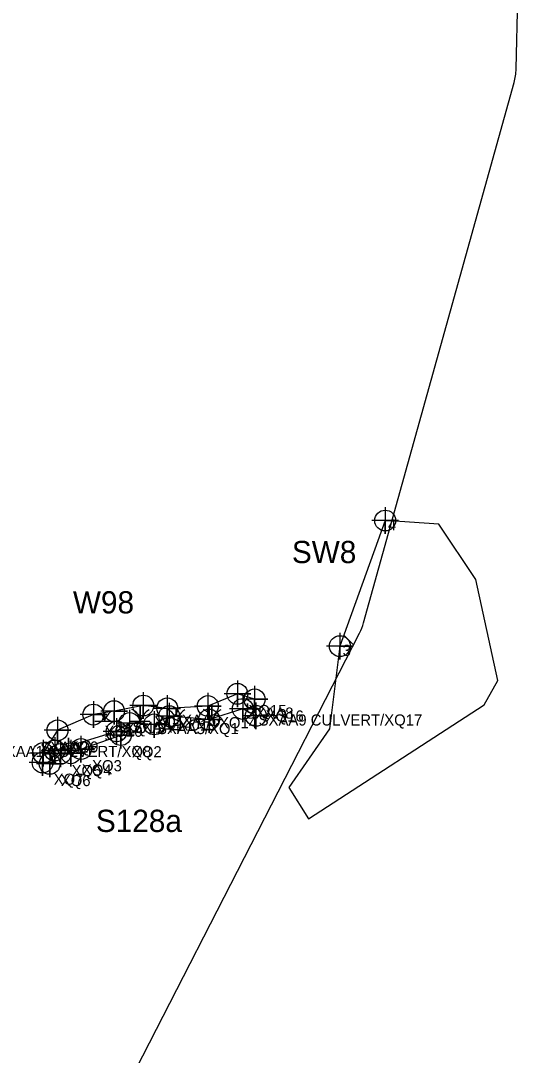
# Model space of a CAD drawing. Extents: x 1253697 to 1278588, y 912189 to 981699.
# Drawn here: x 1268946 to 1269398, y 967144 to 968074 of the extents above; entities that cross this region are included whole.
import ezdxf

# ---------------------------------------------------------------- set-up
doc = ezdxf.new("R2010")
doc.units = 0
for name, color, linetype in [('Default', 7, 'Continuous'), ('Exist Environmental Wetland Boundary', 7, 'Continuous'), ('Exist Environmental Wetland Boundary Cogo Comment', 7, 'Continuous'), ('Exist Environmental Wetland Boundary Cogo Number', 7, 'Continuous'), ('Exist Environmental Wetland Boundary Cogo Point CELL', 7, 'Continuous'), ('Exist Hydro Jurisdictional Stream or Body of Water Mitigable', 7, 'Continuous'), ('Exist Hydro Jurisdictional Stream or Body of Water Mitigable Cogo Comment', 7, 'Continuous'), ('Exist Hydro Jurisdictional Stream or Body of Water Mitigable Cogo Number', 7, 'Continuous'), ('Exist Hydro Jurisdictional Stream or Body of Water Mitigable Cogo Point CELL', 7, 'Continuous'), ('Exist Hydro Jurisdictional Stream or Body of Water NonMitigable Cogo Comment', 7, 'Continuous'), ('Exist Hydro Jurisdictional Stream or Body of Water NonMitigable Cogo Number', 7, 'Continuous'), ('Exist Hydro Jurisdictional Stream or Body of Water NonMitigable Cogo Point CELL', 7, 'Continuous'), ('Exist Hydro Swamp or Marsh', 7, 'Continuous')]:
    doc.layers.add(name, color=color, linetype=linetype)

msp = doc.modelspace()

# ---------------------------------------------------------------- linework, layer by layer
at = {"layer": 'Default'}
for p, q in [((1269391.36, 968030.83), (1269397.86, 968280.89)), ((1269391.36, 968030.83), (1269397.86, 968280.89)), ((1269254.17, 967532.83), (1269389.54, 968018.71)), ((1269254.17, 967532.83), (1269389.54, 968018.71))]:
    msp.add_line(p, q, dxfattribs=at)
msp.add_lwpolyline([(1268964.79, 966965.65), (1269055.51, 967143.41), (1269250.49, 967523.43)], dxfattribs=at)
msp.add_lwpolyline([(1268964.79, 966965.65), (1269055.51, 967143.41), (1269250.49, 967523.43)], dxfattribs=at)
for centre, start, end in [((1269341.38, 968032.13), 344.43104, 358.51102), ((1269341.38, 968032.13), 344.43104, 358.51102), ((1269206, 967546.25), 332.83883, 344.43104), ((1269206, 967546.25), 332.83883, 344.43104)]:
    msp.add_arc(centre, 50, start, end, dxfattribs=at)
at = {"layer": 'Exist Environmental Wetland Boundary'}
for points in [[(1269157.31, 967449.09), (1269156.18, 967463.9), (1269140.68, 967468.84), (1269114.14, 967457.86), (1269077.63, 967455.78), (1269056.02, 967458.3), (1269029.75, 967453.24), (1269011.16, 967450.19), (1268978.93, 967436.03), (1268965.88, 967415.56)], [(1269157.31, 967449.09), (1269157.31, 967449.09)], [(1268965.88, 967415.56), (1268965.45, 967407.08), (1268971.88, 967405.83), (1268981.58, 967414.79), (1268990.79, 967415.41), (1269000.03, 967419.2), (1269035.83, 967431.76), (1269043.74, 967442.59)]]:
    msp.add_lwpolyline(points, dxfattribs=at)
at = {"layer": 'Exist Environmental Wetland Boundary Cogo Point CELL'}
for points in [[(1269140.68, 967480.85), (1269140.68, 967456.85), (1269140.68, 967468.84), (1269152.68, 967468.84), (1269128.68, 967468.84)], [(1269156.18, 967475.9), (1269156.18, 967451.9), (1269156.18, 967463.9), (1269168.18, 967463.9), (1269144.18, 967463.9)], [(1269011.16, 967462.19), (1269011.16, 967438.19), (1269011.16, 967450.19), (1269023.16, 967450.19), (1268999.16, 967450.19)], [(1269029.75, 967465.24), (1269029.75, 967441.24), (1269029.75, 967453.24), (1269041.75, 967453.24), (1269017.75, 967453.24)], [(1269056.02, 967470.3), (1269056.02, 967446.3), (1269056.02, 967458.3), (1269068.02, 967458.3), (1269044.02, 967458.3)], [(1269077.63, 967467.78), (1269077.63, 967443.78), (1269077.63, 967455.78), (1269089.63, 967455.78), (1269065.63, 967455.78)], [(1269114.14, 967469.86), (1269114.14, 967445.86), (1269114.14, 967457.86), (1269126.14, 967457.86), (1269102.14, 967457.86)], [(1268978.93, 967448.03), (1268978.93, 967424.03), (1268978.93, 967436.03), (1268990.93, 967436.03), (1268966.93, 967436.03)], [(1269035.83, 967443.76), (1269035.83, 967419.76), (1269035.83, 967431.76), (1269047.83, 967431.76), (1269023.83, 967431.76)], [(1268981.58, 967426.79), (1268981.58, 967402.79), (1268981.58, 967414.79), (1268993.58, 967414.79), (1268969.58, 967414.79)], [(1268990.79, 967427.41), (1268990.79, 967403.41), (1268990.79, 967415.41), (1269002.79, 967415.41), (1268978.79, 967415.41)], [(1269000.03, 967431.2), (1269000.03, 967407.2), (1269000.03, 967419.2), (1269012.03, 967419.2), (1268988.03, 967419.2)], [(1268965.45, 967419.09), (1268965.45, 967395.09), (1268965.45, 967407.08), (1268977.45, 967407.08), (1268953.45, 967407.08)], [(1268971.88, 967417.83), (1268971.88, 967393.83), (1268971.88, 967405.83), (1268983.88, 967405.83), (1268959.88, 967405.83)]]:
    msp.add_lwpolyline(points, dxfattribs=at)
for centre in [(1269140.68, 967468.84), (1269156.18, 967463.9), (1269029.75, 967453.24), (1269056.02, 967458.3), (1269077.63, 967455.78), (1269114.14, 967457.86), (1269011.16, 967450.19), (1268978.93, 967436.03), (1269035.83, 967431.76), (1269000.03, 967419.2), (1268965.45, 967407.08), (1268981.58, 967414.79), (1268990.79, 967415.41), (1268971.88, 967405.83)]:
    msp.add_circle(centre, 9.38, dxfattribs=at)
at = {"layer": 'Exist Hydro Jurisdictional Stream or Body of Water Mitigable'}
msp.add_line((1269236.42, 967521.59), (1269245.1, 967512.92), dxfattribs=at)
msp.add_lwpolyline([(1269273.62, 967624.67), (1269232.87, 967511.74), (1269223.58, 967437.45), (1269187.05, 967384.74), (1269204.77, 967356.3), (1269362.61, 967459.06), (1269375.01, 967480.91), (1269355.14, 967571.77), (1269321.77, 967621.43)], close=True, dxfattribs=at)
msp.add_lwpolyline([(1269157.31, 967449.09), (1269145.54, 967455.27), (1269115.24, 967445.72), (1269079.4, 967448.78), (1269065.87, 967441.36), (1269043.74, 967442.59), (1269032.07, 967435.03), (1268976.36, 967417.9), (1268965.88, 967415.56)], dxfattribs=at)
at = {"layer": 'Exist Hydro Jurisdictional Stream or Body of Water Mitigable Cogo Point CELL'}
for points in [[(1269145.54, 967467.27), (1269145.54, 967443.27), (1269145.54, 967455.27), (1269157.54, 967455.27), (1269133.54, 967455.27)], [(1269043.74, 967454.59), (1269043.74, 967430.59), (1269043.74, 967442.59), (1269055.74, 967442.59), (1269031.74, 967442.59)], [(1269065.87, 967453.36), (1269065.87, 967429.36), (1269065.87, 967441.36), (1269077.87, 967441.36), (1269053.87, 967441.36)], [(1269079.4, 967460.78), (1269079.4, 967436.78), (1269079.4, 967448.78), (1269091.4, 967448.78), (1269067.4, 967448.78)], [(1269115.24, 967457.72), (1269115.24, 967433.72), (1269115.24, 967445.72), (1269127.24, 967445.72), (1269103.24, 967445.72)], [(1269157.31, 967461.09), (1269157.31, 967437.09), (1269157.31, 967449.09), (1269169.31, 967449.09), (1269145.31, 967449.09)], [(1269032.07, 967447.03), (1269032.07, 967423.03), (1269032.07, 967435.03), (1269044.07, 967435.03), (1269020.07, 967435.03)], [(1268965.88, 967427.56), (1268965.88, 967403.56), (1268965.88, 967415.56), (1268977.88, 967415.56), (1268953.88, 967415.56)], [(1268976.36, 967429.9), (1268976.36, 967405.9), (1268976.36, 967417.9), (1268988.36, 967417.9), (1268964.36, 967417.9)]]:
    msp.add_lwpolyline(points, dxfattribs=at)
for centre in [(1269145.54, 967455.27), (1269079.4, 967448.78), (1269115.24, 967445.72), (1269157.31, 967449.09), (1269032.07, 967435.03), (1269043.74, 967442.59), (1269065.87, 967441.36), (1268976.36, 967417.9), (1268965.88, 967415.56)]:
    msp.add_circle(centre, 9.38, dxfattribs=at)
at = {"layer": 'Exist Hydro Jurisdictional Stream or Body of Water NonMitigable Cogo Point CELL'}
for points in [[(1269273.62, 967636.67), (1269273.62, 967612.67), (1269273.62, 967624.67), (1269285.62, 967624.67), (1269261.62, 967624.67)], [(1269232.87, 967523.74), (1269232.87, 967499.74), (1269232.87, 967511.74), (1269244.87, 967511.74), (1269220.87, 967511.74)]]:
    msp.add_lwpolyline(points, dxfattribs=at)
for centre in [(1269273.62, 967624.67), (1269232.87, 967511.74)]:
    msp.add_circle(centre, 9.38, dxfattribs=at)
at = {"layer": 'Exist Hydro Swamp or Marsh'}
for p, q in [((1269085.5, 967448.26), (1269085.5, 967456.23)), ((1269085.5, 967456.23), (1269085.5, 967448.26)), ((1269117.7, 967446.5), (1269117.7, 967459.34)), ((1269117.7, 967459.34), (1269117.7, 967446.5)), ((1268988.88, 967417.78), (1268996.57, 967417.78)), ((1268997.48, 967418.16), (1268997.48, 967424.39)), ((1268997.48, 967424.39), (1268997.48, 967418.16))]:
    msp.add_line(p, q, dxfattribs=at)
for points in [[(1269044.69, 967444.32), (1269053.29, 967444.32), (1269053.29, 967457.78)], [(1269053.29, 967457.78), (1269053.29, 967444.32), (1269061.9, 967444.32)], [(1269149.9, 967452.98), (1269149.9, 967460.1), (1269149.9, 967452.98)], [(1269012.49, 967444.32), (1269021.09, 967444.32), (1269021.09, 967451.82)], [(1269021.09, 967451.82), (1269021.09, 967444.32), (1269029.69, 967444.32)], [(1268988.89, 967421.75), (1268988.89, 967429.32), (1268988.89, 967421.75)], [(1269029.68, 967429.61), (1269029.68, 967433.56), (1269029.68, 967429.61)]]:
    msp.add_lwpolyline(points, dxfattribs=at)
for centre, radius, start, end in [((1269041.03, 967443.43), 12.3, 4.14034, 67.53497), ((1269071.54, 967438.26), 19.22, 122.12745, 161.62219), ((1269073.23, 967443.43), 12.3, 23.54389, 67.53497), ((1269103.74, 967438.26), 19.22, 122.12745, 149.16579), ((1269105.43, 967443.43), 12.3, 13.9557, 67.53497), ((1269135.94, 967438.26), 19.22, 122.12745, 153.52606), ((1269137.64, 967443.43), 12.3, 63.9999, 67.53497), ((1269168.15, 967438.26), 19.22, 125.64992, 138.5815), ((1269008.82, 967443.43), 12.3, 4.14034, 40.11421), ((1269039.33, 967438.26), 19.22, 131.09638, 161.62219), ((1269015.72, 967411.72), 19.22, 131.73447, 160.25068), ((1269017.42, 967416.89), 12.3, 59.51399, 67.53497), ((1268976.62, 967412.65), 12.3, 41.56908, 67.53497), ((1268985.21, 967416.89), 12.3, 5.82525, 33.92364)]:
    msp.add_arc(centre, radius, start, end, dxfattribs=at)

# ---------------------------------------------------------------- texts
at = {"layer": 'Exist Environmental Wetland Boundary Cogo Comment'}
for s, p in [('XQ15', (1269150.68, 967448.84)), ('XQ16', (1269166.18, 967443.9)), ('XQ12', (1269066.02, 967438.3)), ('XQ13', (1269087.63, 967435.78)), ('XQ14', (1269124.14, 967437.86)), ('XQ10', (1269021.16, 967430.19)), ('XQ11', (1269039.75, 967433.24)), ('XQ9', (1268988.93, 967416.03)), ('XQ2', (1269045.83, 967411.76)), ('XQ3', (1269010.03, 967399.2)), ('XQ7', (1268975.45, 967387.08)), ('XQ5', (1268991.58, 967394.79)), ('XQ4', (1269000.79, 967395.41)), ('XQ6', (1268981.88, 967385.83))]:
    msp.add_text(s, height=10, dxfattribs=at).set_placement(p)
at = {"layer": 'Exist Environmental Wetland Boundary Cogo Number'}
msp.add_text('W98', height=20, dxfattribs=at).set_placement((1268992.75, 967541.13))
at = {"layer": 'Exist Hydro Jurisdictional Stream or Body of Water Mitigable Cogo Comment'}
for s, p in [('SXAA8', (1269148.04, 967446.52)), ('SXAA4', (1269046.24, 967433.84)), ('SXAA6', (1269081.9, 967440.03)), ('SXAA9 CULVERT/XQ17', (1269159.81, 967440.34)), ('SXAA5/XQ1', (1269068.37, 967432.61)), ('SXAA2', (1268963.45, 967415.8)), ('SXAA1 CULVERT/XQ8', (1268923.49, 967412.02))]:
    msp.add_text(s, height=10, dxfattribs=at).set_placement(p)
at = {"layer": 'Exist Hydro Jurisdictional Stream or Body of Water Mitigable Cogo Number'}
msp.add_text('S128a', height=20, dxfattribs=at).set_placement((1269013.44, 967344.61))
at = {"layer": 'Exist Hydro Jurisdictional Stream or Body of Water NonMitigable Cogo Comment'}
for s, p in [('4', (1269276.12, 967615.92)), ('3', (1269235.37, 967502.99))]:
    msp.add_text(s, height=10, dxfattribs=at).set_placement(p)
at = {"layer": 'Exist Hydro Jurisdictional Stream or Body of Water NonMitigable Cogo Number'}
msp.add_text('SW8', height=20, dxfattribs=at).set_placement((1269189.72, 967586.39))

doc.saveas('drawing.dxf')
